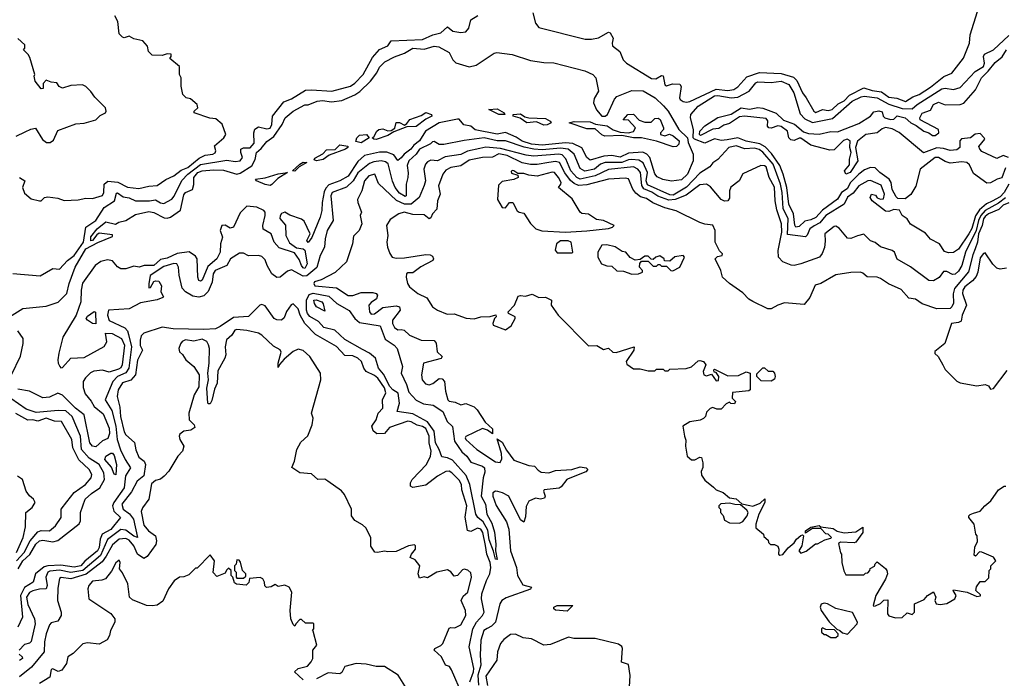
# Model space of a CAD drawing. Extents: x 2386423 to 2568864, y 578392 to 761999.
# Tile 312 of 454: x 2489046 to 2494981, y 675996 to 679966. Entities that reach past the tile are written whole.
import ezdxf

# ---------------------------------------------------------------- set-up
doc = ezdxf.new("R2010")
doc.units = 0

msp = doc.modelspace()

# ---------------------------------------------------------------- linework, layer by layer
at = {"layer": '0CON05XD'}
for points in [[(2492138.5, 680008.5), (2492155.8, 679945.8), (2492175, 679920), (2492455, 679848.8), (2492491.7, 679848.3), (2492535, 679857.5), (2492595, 679891.2), (2492605, 679886.7), (2492623.8, 679855), (2492616.7, 679825), (2492619.3, 679809.3), (2492662.5, 679775), (2492683.3, 679725), (2492703.3, 679705), (2492855, 679612.5), (2492880.5, 679609.5), (2492915, 679630), (2492925, 679627.5), (2492934.2, 679574.2), (2492945, 679567.5), (2492980.5, 679579.5), (2493025, 679577.5), (2493032.5, 679562.5), (2493023.3, 679495), (2493027.5, 679485), (2493045, 679473.8), (2493065, 679468.8), (2493085, 679472.9), (2493243.1, 679546.9), (2493315, 679539.1), (2493350.8, 679545), (2493375, 679561.5), (2493428.7, 679621.3), (2493505, 679647.2), (2493635, 679642.8), (2493709.3, 679619.3), (2493729.5, 679599.5), (2493765, 679524.3), (2493786.1, 679496.1), (2493832.5, 679415), (2493845, 679405.8), (2493885, 679425.8), (2493919.1, 679419.1), (2493944.2, 679425), (2493980.4, 679459.6), (2494015, 679476.2), (2494048.5, 679511.5), (2494135, 679555.4), (2494185, 679539.6), (2494241.5, 679531.5), (2494285, 679498.8), (2494333.3, 679493.3), (2494385, 679473.3), (2494429.1, 679500.9), (2494468.1, 679515), (2494535, 679558.8), (2494616, 679624), (2494665.5, 679644.5), (2494735.6, 679735), (2494770.6, 679825), (2494775.8, 679875), (2494820, 680015)], [(2489005, 678436.2), (2489168.6, 678421.4), (2489245, 678466.2), (2489285, 678463.3), (2489334.8, 678515.2), (2489375, 678544.5), (2489430, 678625), (2489444, 678716), (2489505.3, 678755), (2489555, 678834.7), (2489616.7, 678873.3), (2489628.8, 678921.2), (2489635, 678922.9), (2489669, 678899), (2489705, 678891.6), (2489744.3, 678874.3), (2489827.5, 678875), (2489865, 678881.2), (2489895, 678861.5), (2489915, 678858.8), (2489963.1, 678885), (2489977.9, 678902.1), (2490023.6, 678996.4), (2490060, 679035), (2490135, 679093), (2490295, 679119.1), (2490345, 679111.8), (2490375, 679115.8), (2490390, 679135), (2490378.1, 679165), (2490378.6, 679185), (2490395, 679194.4), (2490435, 679193.8), (2490458.5, 679221.5), (2490458.1, 679285), (2490463.5, 679306.5), (2490485, 679320.9), (2490535, 679308.6), (2490555, 679313.1), (2490565.5, 679335), (2490570.6, 679385), (2490638.3, 679471.7), (2490685, 679488.5), (2490768.4, 679541.6), (2490805, 679544.1), (2490927.5, 679535), (2491040, 679565), (2491066.5, 679583.5), (2491115.5, 679635), (2491172.5, 679737.5), (2491215, 679785.6), (2491265, 679809.5), (2491285, 679838.6), (2491475, 679847.1), (2491536.1, 679873.9), (2491585, 679886.9), (2491625, 679923.3), (2491657.6, 679897.6), (2491705, 679888.9), (2491735, 679893.3), (2491752.9, 679915), (2491764.6, 679965.4), (2491808.4, 679991.6)], [(2489045, 679014), (2489077.5, 678995), (2489063.3, 678955), (2489075, 678921.2), (2489115, 678886.7), (2489165, 678873.3), (2489175, 678873.3), (2489196, 678894), (2489215, 678898), (2489275, 678890), (2489315, 678876.7), (2489399.5, 678880.5), (2489445, 678890), (2489485, 678887.5), (2489545, 678906.7), (2489552.5, 678925), (2489554.5, 678975.5), (2489577.8, 678992.2), (2489637.3, 678987.3), (2489695, 678957.1), (2489765, 678948), (2489825, 678962.5), (2489875, 678965.8), (2489927.7, 679002.3), (2489975, 679024.4), (2490020.1, 679059.9), (2490060, 679075), (2490128, 679132), (2490165, 679148.9), (2490211.2, 679155), (2490225, 679164.4), (2490228.5, 679175), (2490220.8, 679205), (2490276, 679255), (2490288.8, 679275), (2490267.3, 679337.3), (2490227.7, 679367.7), (2490193, 679373), (2490097.5, 679405), (2490097.5, 679415), (2490120, 679435), (2490116.7, 679455), (2490075, 679490), (2490050, 679495), (2490030, 679515), (2490020, 679565), (2490020, 679615), (2490010, 679635), (2490010, 679685), (2489951.7, 679731.7), (2489960, 679745), (2489958.3, 679758.3), (2489935, 679760), (2489905, 679750), (2489845, 679752.5), (2489822.5, 679775), (2489817, 679807), (2489788.3, 679838.3), (2489735, 679850), (2489705, 679867.5), (2489675, 679857.5), (2489665, 679860), (2489645, 679880), (2489638, 679955), (2489619.5, 679989.5)], [(2489025, 679263.8), (2489079.3, 679290.7), (2489113, 679307), (2489141.7, 679311.7), (2489183.6, 679243.6), (2489206.7, 679226.7), (2489230, 679225), (2489249.7, 679240.3), (2489275, 679297.5), (2489385, 679337.5), (2489435, 679342.5), (2489505, 679362.5), (2489531.7, 679388.3), (2489562.5, 679405), (2489567.5, 679415), (2489562.5, 679435), (2489498.3, 679498.3), (2489475, 679532.5), (2489445, 679562.5), (2489425, 679572.5), (2489355, 679570), (2489305, 679553.3), (2489283.6, 679563.6), (2489270, 679585), (2489235, 679590), (2489205, 679602.5), (2489188.3, 679581.7), (2489188.3, 679551.7), (2489175, 679550), (2489140, 679595), (2489133.3, 679625), (2489136.4, 679636.4), (2489107.3, 679737.3), (2489097.3, 679757.3), (2489070, 679785), (2489077.5, 679795), (2489076.7, 679815), (2489035, 679853.3)], [(2494987.5, 679072.5), (2494965, 679012.9), (2494937.5, 679005), (2494897.3, 678982.7), (2494875, 678980), (2494795, 679038.8), (2494770.9, 679090.9), (2494755.5, 679105.5), (2494725, 679110), (2494655, 679101.5), (2494625, 679111.5), (2494585, 679135.3), (2494565, 679134.7), (2494473.5, 679065), (2494446.7, 678963.3), (2494416.6, 678913.4), (2494383.8, 678886.2), (2494339.2, 678889.2), (2494328.3, 678898.3), (2494305, 678942.9), (2494298.3, 678985), (2494286.2, 679005), (2494230, 679045), (2494202.6, 679072.6), (2494175, 679075.9), (2494138.8, 679061.2), (2494105, 679035.3), (2494053.1, 678985), (2494032.9, 678947.1), (2493999, 678925), (2493975.5, 678884.5), (2493885, 678817.6), (2493845, 678774.7), (2493815, 678759.7), (2493778.8, 678751.2), (2493745, 678720.5), (2493725, 678715.6), (2493717.9, 678727.9), (2493709.7, 678795), (2493681.4, 678855), (2493670.2, 678955), (2493647.6, 679035), (2493626.9, 679086.9), (2493578.6, 679158.6), (2493540.4, 679200.4), (2493507.4, 679217.4), (2493425, 679234.3), (2493375, 679253.5), (2493311.3, 679241.3), (2493275, 679238.3), (2493235, 679247.1), (2493175, 679222.4), (2493113.9, 679245), (2493106.1, 679255), (2493107, 679305), (2493088.9, 679375), (2493092.1, 679395), (2493134.7, 679445), (2493235, 679506.9), (2493255, 679509.3), (2493335, 679494.8), (2493375, 679499.2), (2493443.3, 679535), (2493482.9, 679585), (2493495, 679591.9), (2493575, 679588.1), (2493635, 679595.9), (2493683.1, 679575), (2493712.9, 679525), (2493749.5, 679399.5), (2493778.6, 679368.6), (2493825, 679346.3), (2493945, 679369.7), (2494064.6, 679475.4), (2494118.6, 679501.4), (2494135.7, 679504.3), (2494215.1, 679495.1), (2494285, 679457.7), (2494365, 679430.8), (2494425, 679428.8), (2494455, 679454.1), (2494605, 679549.1), (2494625, 679553.1), (2494675.5, 679545.5), (2494715, 679557.5), (2494805.9, 679654.1), (2494855.1, 679684.9), (2494861.6, 679705), (2494855.5, 679745), (2494860.7, 679759.3), (2494915, 679783.5), (2495009.1, 679870.9)], [(2488953.3, 678155), (2489065, 678226.2), (2489205, 678239.1), (2489277, 678263), (2489331, 678315), (2489344.3, 678375), (2489380, 678475), (2489445, 678585.8), (2489516.2, 678623.8), (2489605, 678660), (2489605, 678670), (2489525, 678680), (2489510.5, 678669.5), (2489485.7, 678634.3), (2489475, 678633.8), (2489475, 678657.1), (2489513.5, 678705), (2489565, 678746.7), (2489623, 678733), (2489644.4, 678745.6), (2489685, 678755.8), (2489745, 678791.2), (2489825, 678810.5), (2489855, 678804.4), (2489917.3, 678772.7), (2489935, 678770), (2489954.4, 678775.6), (2490015, 678818), (2490035, 678910.8), (2490045.4, 678924.6), (2490087.9, 678942.1), (2490096.6, 678973.4), (2490095.4, 679015), (2490120, 679045), (2490145, 679054.6), (2490215, 679061.8), (2490275, 679058.4), (2490355, 679035.3), (2490375, 679040.7), (2490444.7, 679085.3), (2490466.2, 679123.8), (2490472.6, 679165), (2490500.8, 679189.2), (2490535, 679232.9), (2490578, 679262), (2490628.2, 679335), (2490646.7, 679375), (2490693.8, 679415), (2490765, 679453.3), (2490785, 679453.3), (2490840, 679475), (2490871.7, 679478.3), (2490925, 679471.1), (2490988.5, 679478.5), (2491067.1, 679512.9), (2491096.8, 679533.2), (2491161.5, 679595), (2491199.5, 679645), (2491215, 679679.2), (2491247.4, 679712.6), (2491305, 679742.7), (2491365.5, 679764.5), (2491415.3, 679795.3), (2491485, 679788.3), (2491545, 679807.1), (2491572.9, 679802.9), (2491635, 679767.5), (2491657.1, 679725), (2491675, 679707.1), (2491755, 679681.8), (2491798.2, 679691.8), (2491905, 679763.5), (2491921.9, 679768.1), (2492015, 679756.6), (2492125, 679720), (2492205, 679707.5), (2492265, 679706.7), (2492451.7, 679658.3), (2492501.2, 679635), (2492518.8, 679615), (2492534, 679535), (2492509.1, 679490.9), (2492505.6, 679465), (2492522.7, 679422.7), (2492554.2, 679384.2), (2492575, 679383.8), (2492588.9, 679395), (2492632, 679488), (2492646.3, 679503.7), (2492735, 679539.5), (2492805, 679537.7), (2492876.5, 679495), (2492927.3, 679447.3), (2492955.3, 679415), (2493019.5, 679305), (2493070.6, 679255), (2493075.2, 679225), (2493105.3, 679155), (2493106.2, 679115), (2493071.9, 679035), (2493035, 679001.1), (2492975, 678992.5), (2492922.2, 679002.2), (2492888.3, 679018.3), (2492875, 679036.7), (2492843.4, 679135), (2492825.9, 679155.9), (2492802.7, 679167.3), (2492715, 679160.7), (2492665, 679137.2), (2492615, 679147.7), (2492566.1, 679143.9), (2492485, 679119.1), (2492465, 679135.6), (2492435, 679193.6), (2492379.2, 679219.2), (2492335, 679224.2), (2492195, 679209.4), (2492130, 679215), (2492075, 679234.8), (2492039, 679259), (2491975, 679286.2), (2491925, 679275.6), (2491792, 679302), (2491765, 679324.3), (2491722.6, 679332.6), (2491695, 679367.5), (2491685, 679367.5), (2491575, 679344.3), (2491491.9, 679295), (2491455, 679236.4), (2491421.1, 679208.9), (2491403.1, 679185), (2491363.5, 679156.5), (2491345, 679133.8), (2491325, 679117.1), (2491301.8, 679151.8), (2491258.1, 679168.1), (2491215, 679167.9), (2491125, 679148.4), (2491085, 679111.8), (2491025, 679023.5), (2490976.5, 678995), (2490909.5, 678970.5), (2490890.4, 678949.6), (2490881.2, 678928.8), (2490868.5, 678865), (2490868.2, 678815), (2490857.9, 678775), (2490807.7, 678652.3), (2490785, 678622.5), (2490777.5, 678635), (2490796.7, 678675), (2490761.7, 678751.7), (2490743.9, 678763.9), (2490675, 678788), (2490645, 678806.7), (2490625, 678798.8), (2490615.6, 678784.4), (2490615, 678767.5), (2490647.6, 678727.6), (2490650.6, 678665), (2490671.7, 678621.7), (2490715, 678590), (2490755, 678584.2), (2490765, 678577.5), (2490779.3, 678495), (2490765, 678466.9), (2490755, 678469.5), (2490744.6, 678485.4), (2490730.1, 678520.1), (2490701.8, 678561.8), (2490610.3, 678590.3), (2490580, 678625), (2490562.5, 678675), (2490514.4, 678704.4), (2490512.5, 678725), (2490526.1, 678785), (2490525.3, 678805.3), (2490518, 678815), (2490475, 678835.8), (2490415, 678842.5), (2490375, 678802.5), (2490334, 678715), (2490315, 678710), (2490285, 678727.1), (2490264.2, 678725), (2490254.4, 678695), (2490268.6, 678655), (2490255.6, 678615), (2490255.4, 678565), (2490234.5, 678525), (2490181, 678479), (2490145, 678396.7), (2490135, 678390), (2490125, 678393.3), (2490120, 678415), (2490115.3, 678525.3), (2490105, 678541.5), (2490066.9, 678566.9), (2489995, 678556.1), (2489935, 678528.2), (2489895, 678519.8), (2489854.8, 678485.2), (2489795.9, 678484.1), (2489766.1, 678473.9), (2489735, 678480), (2489685, 678464.2), (2489655, 678464.2), (2489635, 678476.9), (2489605, 678513.1), (2489575, 678518.8), (2489535, 678508.9), (2489500, 678485), (2489425, 678377.1), (2489417.1, 678335), (2489415.5, 678264.5), (2489385.7, 678184.3), (2489306.9, 678053.1), (2489282.4, 677955), (2489275.4, 677915), (2489278.8, 677895), (2489288, 677875), (2489295, 677868), (2489305, 677868.8), (2489355, 677926.2), (2489435, 677930), (2489554.4, 677995.6), (2489570.6, 678025), (2489562.5, 678077.5), (2489603.3, 678075), (2489659.4, 678045), (2489677.7, 678005), (2489663.5, 677885), (2489655, 677868.1), (2489640.9, 677859.1), (2489585, 677842.2), (2489544.5, 677854.5), (2489492.8, 677847.2), (2489472.9, 677837.1), (2489441.8, 677808.2), (2489429.4, 677785), (2489429.3, 677749.3), (2489440, 677710), (2489477.3, 677667.3), (2489495, 677634.3), (2489549.7, 677589.7), (2489585, 677503.8), (2489587.3, 677472.7), (2489577.5, 677442.5), (2489545, 677427.5), (2489505, 677392)], [(2495006.4, 679136.4), (2494975, 679147.5), (2494935, 679130), (2494845, 679172), (2494832.5, 679185), (2494828.3, 679201.7), (2494862.5, 679245), (2494860, 679255), (2494835, 679280), (2494805, 679276.7), (2494776.4, 679253.6), (2494722.4, 679247.6), (2494713.1, 679235), (2494713.8, 679196.2), (2494695, 679182.1), (2494655, 679176.9), (2494615, 679189.4), (2494575, 679193.1), (2494493.2, 679163.2), (2494346.3, 679286.3), (2494305, 679307.3), (2494265, 679315.4), (2494245, 679308.2), (2494215, 679284.1), (2494146.4, 679273.6), (2494095, 679234), (2494083.5, 679195), (2494097.1, 679115), (2494051.1, 679045), (2494025, 679034), (2494018, 679055), (2494047.8, 679092.2), (2494047.5, 679125), (2494057.1, 679165), (2494048.9, 679195), (2494051.1, 679235), (2494033.7, 679246.3), (2494011.5, 679238.5), (2493955, 679182), (2493929.7, 679179.7), (2493815, 679210.8), (2493755, 679251.4), (2493745, 679252.5), (2493715, 679238), (2493695, 679241.2), (2493681.2, 679255), (2493674.2, 679295), (2493635, 679322.9), (2493615, 679325.7), (2493575, 679311.4), (2493561.2, 679315), (2493554.4, 679325), (2493556.4, 679356.4), (2493545, 679370.6), (2493414.7, 679384.7), (2493385, 679381.3), (2493325, 679340.8), (2493289.9, 679330.1), (2493259.6, 679310.4), (2493224, 679306), (2493148.9, 679268.9), (2493143.6, 679275), (2493146.2, 679295), (2493175, 679326), (2493253.2, 679376.8), (2493335, 679397.1), (2493395, 679435.6), (2493445, 679427.8), (2493495, 679437.3), (2493525, 679433.8), (2493605, 679402.5), (2493650.3, 679360.3), (2493716.1, 679336.1), (2493770.8, 679290.8), (2493800.9, 679280.9), (2493865, 679276.2), (2493935, 679292.2), (2493975, 679291.1), (2494105, 679341.4), (2494175, 679384.2), (2494195, 679411.2), (2494225, 679416.2), (2494245, 679410), (2494250, 679385), (2494260, 679375), (2494295, 679364.3), (2494315, 679366.7), (2494334.1, 679385.9), (2494383.8, 679373.8), (2494416.7, 679345), (2494448.9, 679328.9), (2494495, 679294.2), (2494525, 679284), (2494547.7, 679267.7), (2494565, 679268), (2494586.2, 679285), (2494583.6, 679303.6), (2494473.1, 679363.1), (2494470.8, 679375), (2494485, 679402), (2494535, 679420), (2494554, 679455), (2494585, 679470), (2494625, 679453.8), (2494714.4, 679455.6), (2494736.9, 679463.1), (2494807.3, 679542.7), (2494842.9, 679615), (2494883.3, 679655), (2494925, 679708), (2494968.5, 679741.5), (2494995, 679783.8)], [(2491965, 679394.5), (2491933.3, 679395), (2491873.3, 679425), (2491925, 679427.9), (2491966.7, 679405), (2491970, 679395), (2491965, 679394.5)], [(2491195, 679244.4), (2491180, 679245), (2491170, 679255), (2491180.5, 679259.5), (2491198.1, 679295), (2491210, 679305), (2491235, 679309.2), (2491265, 679296.9), (2491285, 679297.5), (2491306.9, 679313.1), (2491315, 679345.5), (2491335, 679346.9), (2491365, 679331.2), (2491380.3, 679339.7), (2491398, 679365), (2491465, 679387.7), (2491495, 679406.4), (2491528, 679395), (2491530.8, 679385), (2491493.8, 679366.2), (2491435, 679322.5), (2491379.5, 679320.5), (2491300.3, 679289.7), (2491265, 679268), (2491195, 679244.4)], [(2492205, 679330.9), (2492161.1, 679351.1), (2492103.8, 679343.8), (2492061.9, 679371.9), (2492020, 679385), (2492020, 679395), (2492065, 679398.2), (2492091.5, 679381.5), (2492115, 679375.4), (2492215, 679371.2), (2492244.2, 679355), (2492248.8, 679345), (2492225, 679331.8), (2492205, 679330.9)], [(2492985, 679199.1), (2492885, 679234.1), (2492793.1, 679253.1), (2492745.3, 679254.7), (2492675, 679267.5), (2492574, 679264), (2492555, 679272.9), (2492515, 679307.5), (2492465, 679307.5), (2492357.5, 679345), (2492387.8, 679352.2), (2492485, 679351.2), (2492516.9, 679336.9), (2492587.1, 679327.1), (2492623.1, 679303.1), (2492665, 679288.5), (2492715, 679283.3), (2492745, 679291.9), (2492758, 679315), (2492715, 679360), (2492683.3, 679363.3), (2492712.5, 679395), (2492745, 679396.2), (2492780.6, 679360.6), (2492815, 679349.2), (2492851.7, 679348.3), (2492875, 679370), (2492895, 679372), (2492905.7, 679365), (2492926.2, 679313.8), (2492926.2, 679303.8), (2492908.8, 679285), (2492908.8, 679275), (2492933.9, 679266.1), (2492963.6, 679276.4), (2492985, 679266.7), (2493020.4, 679235), (2493018.2, 679215), (2493005, 679200.8), (2492985, 679199.1)], [(2492803.5, 679103.5), (2492778.4, 679118.4), (2492735, 679122.7), (2492715, 679121.2), (2492674.9, 679105.1), (2492575, 679105.6), (2492546.2, 679095), (2492510.6, 679065), (2492452.8, 679052.8), (2492425, 679070), (2492387.7, 679155), (2492351.4, 679185), (2492305, 679191.9), (2492195, 679182.2), (2492145, 679185.4), (2492087.7, 679197.7), (2491975, 679236.6), (2491925, 679236.4), (2491845, 679253.4), (2491725, 679238.2), (2491603.5, 679213.5), (2491574.3, 679214.3), (2491545, 679232.5), (2491535, 679230), (2491522.5, 679217.5), (2491455.6, 679185), (2491435.9, 679155), (2491392, 679115), (2491381.9, 679088.1), (2491386.6, 679043.4), (2491386.1, 679015), (2491375.5, 678975), (2491375.5, 678905), (2491369.1, 678900.9), (2491335, 678919.6), (2491308.9, 678955), (2491293.2, 678993.2), (2491266.9, 679096.9), (2491250.2, 679110.2), (2491225, 679116.3), (2491180.1, 679109.9), (2491155, 679099.6), (2491085, 679042.4), (2491055.8, 678994.2), (2491015, 678957.5), (2490930, 678925), (2490921.7, 678905), (2490934.6, 678755), (2490900, 678695), (2490886.5, 678645), (2490882.4, 678595), (2490858, 678545), (2490836.7, 678473.3), (2490777.6, 678422.4), (2490755, 678419.5), (2490685, 678458.1), (2490660.5, 678449.5), (2490615.8, 678415), (2490595, 678411.8), (2490565, 678433.3), (2490537.8, 678485), (2490525, 678518.8), (2490505, 678539.3), (2490485, 678544.7), (2490425, 678543.1), (2490395, 678559.2), (2490371.1, 678558.9), (2490315.8, 678524.2), (2490294.2, 678485), (2490224.4, 678455), (2490212.7, 678435), (2490206.7, 678383.3), (2490182.8, 678327.2), (2490155, 678301.5), (2490125, 678293.1), (2490090.3, 678300.3), (2490045.7, 678325.7), (2490025, 678347.5), (2490006.4, 678426.4), (2490003.8, 678475), (2489993.9, 678493.9), (2489975, 678496.7), (2489915, 678477.5), (2489832.5, 678425), (2489823.9, 678373.9), (2489825, 678350), (2489835, 678352.5), (2489855, 678387.5), (2489865, 678392.5), (2489885, 678390), (2489901.7, 678361.7), (2489897.5, 678325), (2489912.5, 678295), (2489909.3, 678290.7), (2489875, 678276.7), (2489775, 678258.8), (2489705, 678223.8), (2489581.2, 678215), (2489576, 678185), (2489585, 678153.8), (2489679.5, 678109.5), (2489695, 678090.6), (2489702.2, 678067.8), (2489720.5, 677995), (2489704.5, 677865.5), (2489685, 677837.2), (2489636.4, 677815), (2489607.2, 677785), (2489560.7, 677675), (2489601, 677611), (2489625.6, 677515), (2489634.3, 677435), (2489654.1, 677374.1), (2489682.1, 677315), (2489714.4, 677265), (2489684.3, 677215.7), (2489676.4, 677145), (2489613.1, 677055), (2489605.3, 677035), (2489613.3, 677003.3), (2489654.4, 676965), (2489595, 676893.2), (2489542.5, 676865), (2489530.2, 676835), (2489525.5, 676785), (2489515.2, 676765), (2489438.4, 676701.6), (2489413.6, 676673.6), (2489375, 676666.5), (2489295, 676677.1), (2489215, 676674.8), (2489192.8, 676667.2), (2489140.5, 676625), (2489127.1, 676575), (2489075.8, 676544.2), (2489050.6, 676495), (2489062.9, 676365), (2489035.4, 676304.6)], [(2491105, 679224.2), (2491072.3, 679232.3), (2491078.6, 679255), (2491095, 679269.2), (2491136.7, 679275), (2491152.5, 679255), (2491105, 679224.2)], [(2491818.9, 679188.9), (2491745, 679173.2), (2491705, 679153.3), (2491611.1, 679138.9), (2491565, 679115.5), (2491525, 679118.5), (2491505, 679110), (2491492.9, 679095), (2491482.7, 679065), (2491492.9, 678995), (2491485, 678966), (2491454, 678895), (2491405, 678853.4), (2491364.8, 678854.8), (2491316.9, 678876.9), (2491209.2, 678979.2), (2491187.5, 679035), (2491150.8, 679025), (2491124.4, 678995), (2491108.8, 678935), (2491083, 678883), (2491083.3, 678865), (2491105.9, 678805.9), (2491098.8, 678785), (2491109.2, 678735), (2491092, 678695), (2491058.3, 678661.7), (2491051.4, 678615), (2491015, 678507.5), (2490947.8, 678442.2), (2490862.6, 678397.4), (2490823.3, 678385), (2490818.8, 678375), (2490825, 678362.5), (2490955, 678350.6), (2491025, 678303.2), (2491055, 678303.3), (2491105, 678321.1), (2491175, 678321.1), (2491195.5, 678315.5), (2491202, 678305), (2491196.9, 678283.1), (2491165, 678261.9), (2491151.1, 678245), (2491154.4, 678205), (2491165, 678191.9), (2491185, 678192.5), (2491235, 678231.4), (2491315, 678241.4), (2491336.2, 678235), (2491340, 678215), (2491293.9, 678155), (2491293.9, 678135), (2491305, 678110), (2491325, 678096), (2491345, 678099.2), (2491364.2, 678094.2), (2491396.2, 678065), (2491465, 678034.4), (2491545, 678032.5), (2491555.6, 678015.6), (2491562.5, 677965), (2491592.5, 677935), (2491586.4, 677923.6), (2491480, 677895), (2491468.6, 677825), (2491472.9, 677795), (2491491.5, 677771.5), (2491515, 677765.5), (2491537.2, 677772.8), (2491575, 677804.2), (2491591.7, 677801.7), (2491605.8, 677785), (2491612.3, 677727.7), (2491625.7, 677675.7), (2491635, 677666), (2491670.5, 677660.5), (2491705, 677644.5), (2491735, 677653.3), (2491785, 677633.3), (2491803.3, 677615), (2491850.8, 677540.8), (2491895, 677500), (2491895, 677470), (2491865, 677492.5), (2491835, 677502.5), (2491735, 677453.3), (2491730.8, 677445), (2491735.7, 677435), (2491802.2, 677375), (2491915, 677301.5), (2491942.9, 677297.1), (2491951.3, 677318.7), (2491951.1, 677351.1), (2491925, 677440), (2491955, 677420), (2491981.3, 677371.3), (2492025, 677311.2), (2492115, 677278.8), (2492150, 677275), (2492170.7, 677250.7), (2492189.5, 677239.5), (2492235, 677234.4), (2492275, 677249.4), (2492375, 677255.6), (2492425, 677270), (2492460, 677265), (2492470, 677255), (2492458.8, 677241.2), (2492352.3, 677197.7), (2492343.3, 677195), (2492309.3, 677150.7), (2492297, 677143), (2492207, 677133), (2492202.5, 677125), (2492212.5, 677095), (2492208.8, 677081.2), (2492185, 677076.2), (2492155, 677081.2), (2492115, 677063.3), (2492098.3, 677031.7), (2492095, 676970), (2492085, 676937.5), (2492065, 676951.2), (2491995, 677094.2), (2491956.2, 677115), (2491927.6, 677122.4), (2491915, 677124.4), (2491898.6, 677115), (2491897.3, 677095), (2491918.3, 677038.3), (2491979.7, 676939.7), (2491994.5, 676895), (2492003.5, 676765), (2492041.5, 676665), (2492045.8, 676615), (2492079.7, 676559.7), (2492130, 676545), (2492125, 676533.3), (2491978.5, 676481.5), (2491952.5, 676465), (2491939.4, 676445), (2491914.3, 676335), (2491889.8, 676310.2), (2491863.5, 676296.5), (2491844.2, 676285), (2491826.2, 676225), (2491820.8, 676135), (2491825.2, 676075.2), (2491808.1, 676015), (2491812.2, 675955)], [(2490835, 679114.5), (2490821.2, 679121.2), (2490825, 679131.2), (2490872.6, 679157.4), (2490895, 679182), (2490947.3, 679182.7), (2490975, 679212.5), (2491023, 679203), (2491023.8, 679195), (2491010, 679185), (2490910.5, 679149.5), (2490875, 679124.4), (2490835, 679114.5)], [(2494988.5, 678891.5), (2494945, 678859.7), (2494865, 678815.2), (2494838.7, 678785), (2494825.1, 678755), (2494810.6, 678695), (2494747.9, 678565), (2494724.6, 678485), (2494705, 678449.4), (2494685, 678432.2), (2494669.2, 678429.2), (2494635, 678449.2), (2494615, 678449.2), (2494588.6, 678411.4), (2494555, 678392.5), (2494525, 678394), (2494416.1, 678476.1), (2494335, 678522.5), (2494318.8, 678565), (2494305, 678575.8), (2494235, 678596.2), (2494202.3, 678622.3), (2494175, 678634), (2494135, 678673.3), (2494095, 678664), (2494055, 678646.2), (2494035, 678648.8), (2493985, 678710), (2493965, 678722.5), (2493955, 678720), (2493899.4, 678675), (2493901.7, 678631.7), (2493896.1, 678593.9), (2493882.4, 678557.6), (2493866.2, 678535), (2493755, 678494.2), (2493715, 678484.2), (2493695.9, 678485.9), (2493645, 678506.2), (2493620.8, 678535), (2493617.3, 678575), (2493640, 678685), (2493638.4, 678735), (2493609.2, 678819.2), (2493599.1, 678875), (2493595, 678956.7), (2493564.3, 679014.3), (2493545, 679078.5), (2493535, 679086.2), (2493512.5, 679087.5), (2493405, 679036.7), (2493382.5, 678995), (2493333, 678957), (2493324.4, 678935), (2493325, 678890), (2493315, 678873.8), (2493295, 678872.9), (2493275, 678881.9), (2493209.6, 678959.6), (2493185, 678975.3), (2493145, 678971.1), (2493062.5, 678907.5), (2492997.2, 678882.8), (2492959, 678879), (2492892.9, 678902.9), (2492856.4, 678926.4), (2492807.1, 678947.1), (2492796.5, 678966.5), (2492787.2, 679045), (2492771.8, 679065), (2492745, 679079.1), (2492595, 679062.8), (2492515, 679025.6), (2492425, 679004.8), (2492404.1, 679015), (2492368.3, 679055), (2492338, 679128), (2492315, 679151.2), (2492294.8, 679154.8), (2492143.4, 679143.4), (2492099.5, 679149.5), (2491945, 679189.8), (2491855, 679197.8), (2491818.9, 679188.9)], [(2495007.4, 678975), (2494980.5, 678925), (2494955, 678898.1), (2494906.9, 678873.1), (2494872.9, 678857.1), (2494830.7, 678819.3), (2494806.6, 678783.4), (2494785, 678708.1), (2494767.6, 678675), (2494705, 678582.9), (2494675, 678561.9), (2494645, 678560), (2494619.7, 678569.7), (2494590, 678615), (2494535, 678643.3), (2494505, 678680), (2494415, 678733.3), (2494395.9, 678765.9), (2494366.2, 678786.2), (2494348.3, 678818.3), (2494315, 678821.2), (2494285, 678810), (2494265, 678812.5), (2494185, 678873.3), (2494173.3, 678895), (2494180, 678915), (2494205, 678907.5), (2494215, 678892.5), (2494235, 678883.3), (2494253, 678887), (2494259.2, 678915), (2494237.7, 678967.7), (2494175, 678997.5), (2494157.5, 678995), (2494105, 678964.2), (2494069.8, 678920.2), (2494035, 678896.5), (2494015.6, 678854.4), (2493905.4, 678785), (2493868.5, 678741.5), (2493835, 678723.4), (2493809.2, 678705), (2493792.9, 678667.1), (2493782.1, 678657.9), (2493675, 678671.1), (2493677.4, 678765), (2493648.6, 678828.6), (2493642.3, 678925), (2493631.3, 678975), (2493587.3, 679095), (2493525, 679168.4), (2493504.2, 679184.2), (2493475, 679191), (2493417.1, 679187.1), (2493365, 679205.9), (2493321.2, 679195), (2493255, 679123.8), (2493225, 679103.3), (2493205, 679080), (2493145, 679040.6), (2493065, 678956.2), (2492985, 678908.9), (2492965, 678910.7), (2492830.1, 678970.1), (2492821.7, 678995), (2492829.5, 679045), (2492803.5, 679103.5)], [(2495007.5, 678862.5), (2494975, 678847.9), (2494947.4, 678822.6), (2494885, 678795.2), (2494865, 678779.6), (2494854.9, 678765), (2494846.5, 678725), (2494825.5, 678675.5), (2494818.7, 678625), (2494805.4, 678585.4), (2494790.6, 678549.4), (2494764.4, 678445.6), (2494680.5, 678345), (2494672.9, 678312.9), (2494675, 678257.5), (2494665.4, 678234.6), (2494654.3, 678225.7), (2494575, 678223.6), (2494485, 678252.5), (2494445, 678280.7), (2494405, 678287.5), (2494359.9, 678339.9), (2494283.6, 678373.6), (2494235, 678405.6), (2494215, 678414.2), (2494155, 678416), (2494129.1, 678439.1), (2494115, 678444.2), (2494055, 678442), (2493965, 678428.1), (2493875, 678376.7), (2493840, 678365), (2493808.3, 678291.7), (2493775, 678250), (2493655, 678258.6), (2493615, 678245.7), (2493575.8, 678224.2), (2493555, 678223.8), (2493465, 678266.7), (2493440.7, 678280.7), (2493405, 678320), (2493325, 678376.7), (2493282.5, 678415), (2493272.5, 678455), (2493237.5, 678525), (2493252.3, 678537.7), (2493280, 678545), (2493282.5, 678555), (2493263.4, 678573.4), (2493237.5, 678625), (2493238, 678695), (2493225, 678727.5), (2493175, 678733.3), (2493145, 678743.8), (2493003.6, 678813.6), (2492935, 678831.8), (2492862, 678862), (2492825, 678889.1), (2492787.8, 678897.8), (2492760.3, 678920.3), (2492741.9, 678945), (2492715, 679007.1), (2492695, 679011.1), (2492595, 679004.6), (2492465, 678969.8), (2492415, 678967.4), (2492388.6, 678978.6), (2492366.9, 678996.9), (2492332.6, 679042.6), (2492299.6, 679105), (2492275, 679112), (2492235.3, 679105.3), (2492165, 679092.5), (2492125, 679092.5), (2492074, 679104), (2491985, 679147.8), (2491935, 679157.5), (2491895, 679138.2), (2491834.7, 679134.7), (2491755, 679120), (2491705, 679086.1), (2491645, 679075.4), (2491615, 679058.9), (2491595.6, 679035), (2491571.1, 678965), (2491580, 678915), (2491564.1, 678874.1), (2491561.2, 678825), (2491533.3, 678795), (2491525, 678771.2), (2491515, 678766.2), (2491485, 678790.8), (2491415, 678791.1), (2491362.5, 678805), (2491331.2, 678795), (2491279.2, 678760.8), (2491257.5, 678725), (2491265.7, 678665), (2491259.5, 678625), (2491262.7, 678595), (2491276.1, 678556.1), (2491292, 678535), (2491315, 678529.2), (2491365, 678530.3), (2491495, 678550), (2491519.3, 678549.3), (2491535, 678540), (2491540, 678525), (2491536.1, 678513.9), (2491463.4, 678476.6), (2491415, 678440), (2491385, 678440), (2491377.5, 678435), (2491376.2, 678415), (2491384.4, 678375), (2491395.7, 678355), (2491445, 678315.7), (2491500.5, 678290.5), (2491534.5, 678234.5), (2491564.3, 678214.3), (2491621.7, 678191.7), (2491665, 678193.3), (2491736.4, 678166.4), (2491785, 678163.8), (2491825, 678175.8), (2491882, 678178), (2491917, 678187), (2491917.5, 678175), (2491907.5, 678165), (2491897.5, 678135), (2491900, 678125), (2491975, 678097.5), (2492008.8, 678121.2), (2492033.3, 678165), (2492032.5, 678175), (2491992.5, 678195), (2491990, 678205), (2492028.8, 678245), (2492050.8, 678299.2), (2492065, 678303.8), (2492095, 678300), (2492135, 678311.2), (2492175, 678292), (2492215, 678293.8), (2492252.5, 678275), (2492250, 678245), (2492292.5, 678185), (2492475, 678000), (2492525, 678002.5), (2492565, 677977.5), (2492595, 677986.7), (2492621.7, 677961.7), (2492640.7, 677959.3), (2492750, 677995), (2492747.5, 677975), (2492702.5, 677905), (2492705, 677890), (2492745, 677862.5), (2492785, 677862.5), (2492835, 677850), (2492875, 677850), (2492885, 677860), (2492925, 677860), (2492935, 677850), (2492955, 677850), (2492965, 677860), (2493063, 677863), (2493095, 677873.3), (2493135, 677910), (2493145, 677912.5), (2493167.5, 677905), (2493182.5, 677885), (2493166.7, 677845), (2493170, 677825), (2493185, 677820), (2493215, 677830), (2493245, 677790), (2493258.3, 677791.7), (2493260, 677815), (2493245, 677840), (2493231.7, 677841.7), (2493230, 677855), (2493235, 677860), (2493315, 677818.8), (2493379.3, 677820.7), (2493425, 677842.5), (2493450, 677835), (2493450, 677735), (2493441.7, 677728.3), (2493341.7, 677718.3), (2493340, 677685), (2493360, 677665), (2493355, 677650), (2493333, 677653), (2493325, 677660), (2493305, 677650), (2493275, 677617.5), (2493248.3, 677618.3), (2493225, 677627.5), (2493208.3, 677621.7), (2493185, 677600), (2493180, 677575), (2493167, 677563), (2493147, 677553), (2493085, 677542.5), (2493043.6, 677516.4), (2493052.5, 677455), (2493061.7, 677431.7), (2493060, 677395), (2493070, 677335), (2493096.4, 677313.6), (2493115, 677313.8), (2493145, 677330), (2493155, 677327.5), (2493163.8, 677295), (2493163, 677267), (2493153, 677243), (2493155, 677220), (2493175, 677190), (2493228.8, 677148.8), (2493245, 677131.2), (2493285.7, 677115.7), (2493323.9, 677083.9), (2493365, 677077.5), (2493398.3, 677048.3), (2493447, 677037), (2493466.1, 677033.9), (2493508.8, 677051.2), (2493538.3, 677078.3), (2493537.5, 677055), (2493501.2, 676985), (2493483.8, 676925), (2493483, 676903), (2493530, 676865), (2493531.7, 676851.7), (2493558.3, 676828.3), (2493560, 676815), (2493571.7, 676801.7), (2493595, 676802.5), (2493615, 676792.5), (2493622.5, 676775), (2493620, 676745), (2493628.3, 676738.3), (2493645, 676742.5), (2493678.3, 676781.7), (2493715, 676812.5), (2493727.5, 676835), (2493755, 676857.5), (2493765, 676860), (2493770, 676855), (2493760, 676795), (2493742.5, 676765), (2493755, 676750), (2493787, 676763), (2493843.3, 676806.7), (2493855, 676807.5), (2493898.3, 676831.7), (2493935, 676840), (2493940, 676845), (2493920, 676865), (2493905, 676867.5), (2493875, 676900), (2493825, 676900), (2493781.7, 676871.7), (2493782.5, 676885), (2493815, 676907.5), (2493865, 676917.5), (2493875, 676910), (2493949.3, 676899.3), (2493973.6, 676883.6), (2494015, 676873.3), (2494085, 676880), (2494127.5, 676907.5), (2494127.5, 676875), (2494085, 676817.5), (2494075, 676812.5), (2493993.3, 676816.7), (2493981.7, 676808.3), (2493993, 676753), (2494000, 676745), (2494002.5, 676695)], [(2490705, 679053.8), (2490690, 679055), (2490735, 679096.2), (2490755, 679108), (2490777.5, 679105), (2490731.2, 679078.8), (2490705, 679053.8)], [(2490555, 678967.5), (2490525, 678973.3), (2490473.3, 678995), (2490467.5, 679005), (2490525, 679012), (2490605, 679038), (2490660, 679045), (2490601.2, 679008.8), (2490565, 678972.5), (2490555, 678967.5)], [(2492335, 678686.2), (2492465, 678693.3), (2492595, 678706.7), (2492620, 678715), (2492630, 678725), (2492565, 678756), (2492522.7, 678762.7), (2492473.9, 678793.9), (2492435, 678798.8), (2492425, 678806), (2492376.2, 678886.2), (2492293.8, 678955), (2492308.8, 678975), (2492309.4, 678985), (2492294.4, 679015), (2492268.8, 679045), (2492255, 679047.8), (2492165, 679023.1), (2492115, 679028.6), (2492085, 679040), (2492048.3, 679038.3), (2492025, 679056), (2492013.6, 679056.4), (2492008.3, 679051.7), (2492010.7, 679040.7), (2492048.3, 679028.3), (2492050, 679015), (2492025, 679002.5), (2491955, 678991.2), (2491931.7, 678968.3), (2491927, 678883), (2491955, 678833.3), (2491975, 678832.5), (2491997.5, 678865), (2492017.5, 678865), (2492044.4, 678814.4), (2492055.9, 678805.9), (2492085, 678800), (2492125, 678736.7), (2492157.5, 678705), (2492194.1, 678694.1), (2492335, 678686.2)], [(2492375, 678560), (2492380, 678565), (2492370, 678625), (2492353, 678633), (2492305, 678633.3), (2492281.2, 678615), (2492274.1, 678575.9), (2492285, 678560), (2492375, 678560)], [(2492735, 678431.4), (2492775, 678433.8), (2492800, 678445), (2492800, 678455), (2492782.5, 678475), (2492783, 678497), (2492795, 678510), (2492835, 678510), (2492865, 678480), (2492885, 678480), (2492895, 678490), (2492905, 678490), (2492915, 678480), (2492945, 678480), (2492970, 678455), (2492983, 678453), (2493025, 678474.4), (2493053.8, 678535), (2493044.3, 678545.7), (2492995, 678536.7), (2492965, 678510), (2492931.7, 678511.7), (2492930, 678525), (2492905, 678542.5), (2492880, 678535), (2492865, 678520), (2492851.7, 678521.7), (2492835, 678540), (2492815, 678540), (2492785, 678520), (2492755, 678517.5), (2492725, 678532.5), (2492700, 678565), (2492678.3, 678568.3), (2492635, 678597.5), (2492585, 678610), (2492555, 678607.5), (2492530, 678565), (2492530, 678535), (2492552.5, 678495), (2492585, 678482), (2492615, 678480), (2492645, 678452.9), (2492685, 678450.6), (2492735, 678431.4)], [(2494995, 678467.5), (2494955, 678462.5), (2494935, 678467.5), (2494911.7, 678491.7), (2494865, 678560), (2494855, 678556.7), (2494835, 678530), (2494821.5, 678445), (2494811.7, 678418.3), (2494788.9, 678391.1), (2494743.8, 678355), (2494731.1, 678335), (2494729.6, 678315), (2494752.9, 678245), (2494726.7, 678185), (2494721.2, 678148.8), (2494705, 678140), (2494662.5, 678135), (2494622.5, 678015), (2494563, 677967), (2494563, 677953), (2494582.5, 677935), (2494610, 677885), (2494625, 677857.5), (2494695, 677787.5), (2494715, 677777.5), (2494815, 677760), (2494865, 677767.5), (2494885, 677760), (2494898.3, 677738.3)], [(2491925, 676712.5), (2491915, 676713.8), (2491902.5, 676762.5), (2491875, 676830), (2491868.5, 676888.5), (2491839.3, 676939.3), (2491807.7, 676965), (2491796.2, 676985), (2491758.4, 677165), (2491737.7, 677217.7), (2491655, 677311.8), (2491625, 677326), (2491590.3, 677330.3), (2491575.4, 677375), (2491551.4, 677415), (2491544.9, 677484.9), (2491505, 677542.5), (2491415, 677590.8), (2491321.2, 677605), (2491336.2, 677653.8), (2491328.1, 677715), (2491295, 677734.7), (2491277.7, 677755), (2491238.8, 677828.8), (2491208, 677865), (2491190.7, 677925), (2491155, 677956.4), (2491111.4, 677978.6), (2491005, 678039.2), (2490945, 678095.4), (2490879.8, 678109.8), (2490847.3, 678147.3), (2490795, 678176.3), (2490780.2, 678195), (2490775.6, 678215), (2490775.8, 678275), (2490790.6, 678309.4), (2490815, 678317.9), (2490909.9, 678299.9), (2490957.9, 678255), (2491032.9, 678212.9), (2491066.2, 678165), (2491095, 678140), (2491219.8, 678119.8), (2491249.9, 678039.9), (2491303.3, 678005), (2491320.4, 677985), (2491354.2, 677875), (2491345.3, 677835), (2491377.5, 677767.5), (2491391.8, 677721.8), (2491435, 677672.7), (2491479.8, 677649.8), (2491537.8, 677642.2), (2491595.6, 677605), (2491622.5, 677545), (2491655, 677513.8), (2491666.4, 677425), (2491710.3, 677360.3), (2491742, 677335), (2491765, 677298.8), (2491835, 677275.6), (2491847.1, 677265), (2491850.7, 677239.3), (2491840, 677205), (2491827.7, 677095), (2491853.4, 677045), (2491861.2, 676985), (2491892.2, 676932.2), (2491907, 676877), (2491916.5, 676805), (2491913.3, 676765), (2491925, 676712.5)], [(2491759.4, 675975), (2491782.2, 676035), (2491783.4, 676055), (2491754.7, 676185.3), (2491777.1, 676295), (2491800, 676335), (2491836.5, 676375), (2491844.7, 676395), (2491830.6, 676475), (2491832.5, 676505), (2491858.8, 676585), (2491880.8, 676625), (2491885.9, 676664.1), (2491882.4, 676695), (2491861.9, 676745), (2491854, 676796), (2491836.9, 676875), (2491825, 676894.5), (2491805, 676901.2), (2491765, 676881.4), (2491746.1, 676886.1), (2491731.7, 676968.3), (2491742.2, 677035), (2491711.7, 677131.7), (2491709.1, 677165), (2491695, 677190), (2491650, 677235), (2491635, 677244.4), (2491615, 677243.1), (2491564.2, 677215), (2491495, 677160.8), (2491415, 677146.7), (2491402.5, 677155), (2491402, 677175), (2491412.5, 677195), (2491497.3, 677285), (2491522.9, 677335), (2491526.5, 677365), (2491514.4, 677415), (2491514.8, 677455), (2491495, 677502.2), (2491475, 677514.7), (2491441.6, 677521.6), (2491405, 677541.5), (2491384.7, 677545.3), (2491275, 677508.6), (2491245, 677470.8), (2491198.8, 677468.8), (2491177.3, 677487.3), (2491169.2, 677515), (2491194.5, 677555), (2491206.1, 677593.9), (2491235.6, 677625), (2491232.5, 677675), (2491253.1, 677716.9), (2491245, 677746.2), (2491205.3, 677805), (2491185, 677821.8), (2491135.3, 677845.3), (2491120.5, 677865), (2491106.5, 677905), (2491084.4, 677925), (2491055, 677940.8), (2491005, 677942.2), (2490955.3, 677995.3), (2490828.1, 678068.1), (2490765.4, 678135.4), (2490737.3, 678185), (2490725, 678223.8), (2490695, 678253.3), (2490681.7, 678248.3), (2490655, 678206.7), (2490641.1, 678168.9), (2490625, 678154.3), (2490595, 678156.7), (2490580.8, 678165), (2490525, 678240.8), (2490505, 678248.9), (2490494, 678245), (2490425, 678176.7), (2490335, 678170), (2490255, 678116), (2490226.6, 678103.4), (2490155, 678098), (2489971.9, 678101.9), (2489905, 678112.5), (2489793.7, 678076.3), (2489779, 678061), (2489771.3, 678035), (2489772.6, 678002.6), (2489786.1, 677973.9), (2489755.5, 677914.5), (2489744.7, 677825), (2489716.3, 677793.7), (2489665, 677777.1), (2489640, 677735), (2489633.6, 677695), (2489650.4, 677630.4), (2489653.1, 677575), (2489675, 677481.2), (2489685, 677464), (2489737.3, 677417.3), (2489746.4, 677373.6), (2489765, 677330), (2489795.5, 677305.5), (2489804.6, 677284.6), (2489794, 677216), (2489754.2, 677185), (2489720, 677120), (2489660.9, 677045), (2489669.6, 677015), (2489708.1, 676988.1), (2489732, 676955), (2489756.2, 676845), (2489735, 676851.9), (2489685, 676889.4), (2489655, 676893.4), (2489575, 676833.5), (2489532.7, 676737.3), (2489426.3, 676645), (2489355, 676634.8), (2489285, 676648.9), (2489227.7, 676642.3), (2489215, 676635.3), (2489203.7, 676605), (2489211.2, 676555), (2489205.4, 676534.6), (2489165, 676533.7), (2489125, 676523.3), (2489105, 676512.7), (2489087.9, 676485), (2489095, 676440), (2489134.7, 676355), (2489140, 676325), (2489115, 676218), (2489105, 676207.8), (2489075, 676200.6), (2489042, 676165)], [(2490885, 678210), (2490835, 678235.7), (2490822.1, 678255), (2490818, 678275), (2490833.1, 678276.9), (2490866.9, 678265), (2490875, 678253.3), (2490885, 678210)], [(2489505, 678133.8), (2489484, 678135), (2489454, 678154), (2489447.1, 678165), (2489455, 678180), (2489495, 678206.7), (2489502.5, 678202.5), (2489505, 678133.8)], [(2488996, 677825), (2489051.7, 677938.3), (2489067.5, 678015), (2489067.5, 678045), (2489035, 678090)], [(2491715.4, 675895), (2491648, 676048), (2491636.4, 676066.4), (2491612.5, 676075), (2491588, 676125), (2491543.8, 676165), (2491547.5, 676175), (2491585, 676193.8), (2491596, 676205), (2491635, 676297.5), (2491645, 676302.5), (2491669.3, 676300.7), (2491705, 676318.8), (2491735.7, 676375), (2491734.1, 676404.1), (2491707.5, 676465), (2491718.9, 676491.1), (2491748, 676515), (2491768.8, 676605), (2491765, 676632.5), (2491747.7, 676647.7), (2491725, 676653.3), (2491715, 676650), (2491685, 676616.7), (2491665, 676612.5), (2491645, 676638.8), (2491625, 676650), (2491560, 676635), (2491505, 676602.5), (2491485, 676607.5), (2491455, 676600), (2491447.5, 676625), (2491457.5, 676675), (2491429.3, 676709.3), (2491400, 676725), (2491407.5, 676745), (2491432.5, 676775), (2491432.5, 676795), (2491425, 676800), (2491390, 676795), (2491315, 676760), (2491265, 676757.5), (2491245, 676762.5), (2491203.6, 676753.6), (2491186.4, 676756.4), (2491163, 676793), (2491162.5, 676845), (2491132.3, 676902.3), (2491111.7, 676921.7), (2491067, 676947), (2491046.2, 676975), (2491046.2, 677015), (2491003.3, 677105), (2490985.8, 677125.8), (2490902.5, 677185), (2490885, 677196.7), (2490844.1, 677194.1), (2490805, 677228), (2490734, 677234), (2490687, 677267), (2490702.5, 677305), (2490716.7, 677375), (2490741.2, 677418.8), (2490782.7, 677457.3), (2490808.8, 677525), (2490814, 677565), (2490804, 677595), (2490860.8, 677795), (2490859.2, 677835), (2490794.5, 677935), (2490755, 677972.5), (2490725, 677980), (2490694.6, 677965.4), (2490640, 677920), (2490611.7, 677888.3), (2490605, 677870), (2490603.3, 677895), (2490621.7, 677961.7), (2490617, 677977), (2490575, 677997.5), (2490505, 678064), (2490485.6, 678075.6), (2490415, 678093.3), (2490355, 678099.2), (2490342.2, 678095), (2490324.7, 678065.3), (2490293.4, 678036.6), (2490284.1, 677995), (2490288.1, 677945)], [(2490288.1, 677945), (2490283.1, 677925), (2490241.2, 677848.8), (2490237.1, 677775), (2490220.3, 677739.7), (2490205, 677670), (2490195, 677650), (2490185, 677650), (2490180, 677655), (2490173.3, 677745), (2490184, 677795), (2490179.2, 677835), (2490188.5, 677895), (2490190, 677985), (2490185, 678006.2), (2490175, 678025.7), (2490145, 678040), (2490095, 678028.8), (2490045, 678036.2), (2490025, 678026.7), (2490015, 678012.5), (2490006, 677985), (2490010, 677965), (2490028, 677948), (2490047.5, 677915), (2490095.8, 677875.8), (2490128, 677825), (2490126.4, 677753.6), (2490097.5, 677705), (2490066.2, 677595), (2490067.5, 677555), (2490097.5, 677525), (2490101.7, 677508.3), (2490077.3, 677492.7), (2490035, 677486.2), (2490011.7, 677468.3), (2490007.5, 677455), (2490011.2, 677435), (2490035.9, 677395.9), (2490028, 677365), (2489998.6, 677335), (2489944.4, 677245.6), (2489916.9, 677215), (2489895, 677197.2), (2489865, 677188.2), (2489841.3, 677168.7), (2489824.1, 677075.9), (2489786.2, 677023.8), (2489778.9, 677001.1), (2489795, 676920), (2489822.5, 676885), (2489864.5, 676854.5), (2489871.5, 676825), (2489866.9, 676803.1), (2489815, 676730), (2489795, 676717.5), (2489756.5, 676745), (2489733.5, 676795), (2489705, 676829.7), (2489685, 676839.5), (2489645.6, 676834.4), (2489605, 676800), (2489568.2, 676731.8), (2489542.2, 676697.8), (2489445.8, 676624.2), (2489355, 676594.7), (2489295.7, 676604.3), (2489285, 676598), (2489275, 676540), (2489273.5, 676465), (2489296.9, 676395), (2489295.8, 676375), (2489275, 676341.2), (2489235, 676330), (2489225, 676317.5), (2489205.6, 676265), (2489195.5, 676215.5), (2489194.4, 676155), (2489117.4, 676062.6), (2489045, 676004.6)], [(2493575, 677786.7), (2493515, 677790), (2493490, 677815), (2493488.3, 677831.7), (2493525, 677867.5), (2493535, 677867.5), (2493558.3, 677848.3), (2493585, 677847.5), (2493596.7, 677835), (2493600, 677815), (2493595, 677800), (2493585, 677792.5), (2493575, 677786.7)], [(2494898.3, 677738.3), (2494915, 677743.8), (2494998.2, 677851.8)], [(2489505, 677392), (2489485, 677395.8), (2489469.5, 677415), (2489433.8, 677585), (2489381.5, 677625), (2489305, 677703.3), (2489275, 677715.8), (2489225, 677691.2), (2489185, 677687.5), (2489105, 677726.2), (2489035, 677738.8)], [(2489036.2, 676655), (2489064.4, 676705), (2489106.8, 676743.2), (2489144.1, 676805), (2489165, 676823.8), (2489185, 676829.1), (2489245, 676819.5), (2489275, 676827.1), (2489405, 676927.1), (2489413.1, 676945), (2489412.1, 676995), (2489440.5, 677075), (2489479.2, 677110.8), (2489529.3, 677145), (2489557.8, 677195), (2489552.6, 677235), (2489525, 677284.1), (2489465, 677323.7), (2489418.8, 677375), (2489412.2, 677455), (2489363.3, 677575), (2489325, 677608.4), (2489278.9, 677611.1), (2489145, 677599), (2489085, 677618.2), (2488992.4, 677682.4)], [(2489026.2, 676703.8), (2489072.8, 676755), (2489109.8, 676825), (2489155, 676879.3), (2489175, 676888), (2489225, 676885.6), (2489262.5, 676915), (2489296, 676965), (2489296, 677015), (2489329.4, 677060.6), (2489373.6, 677116.4), (2489442.9, 677165), (2489476, 677205), (2489480, 677225), (2489465.7, 677255), (2489402.2, 677312.2), (2489366.5, 677385), (2489360, 677435), (2489298.8, 677545), (2489255, 677545.5), (2489205, 677564.3), (2489155.9, 677545.9), (2489125, 677553.8), (2489095, 677552.5), (2489022.6, 677592.6)], [(2489625, 677223.3), (2489615, 677227.5), (2489598.5, 677268.5), (2489560, 677315), (2489565.8, 677335), (2489595, 677353.6), (2489605, 677352.7), (2489615, 677340), (2489629.2, 677285), (2489625, 677223.3)], [(2489026.7, 676755), (2489066.7, 676845), (2489080.7, 676909.3), (2489083.3, 676995), (2489121.2, 677025), (2489138.8, 677055), (2489128.8, 677075), (2489105, 677096), (2489085.7, 677125), (2489063.3, 677195), (2489032.5, 677215)], [(2494002.5, 676695), (2494013.6, 676643.6), (2494025, 676620), (2494135, 676620), (2494145, 676630), (2494158.3, 676631.7), (2494170, 676645), (2494171.7, 676658.3), (2494198.3, 676671.7), (2494203, 676687), (2494215, 676697.5), (2494265, 676657.5), (2494273.8, 676645), (2494276, 676625), (2494265.6, 676594.4), (2494206.7, 676495), (2494190, 676435), (2494195, 676430), (2494205, 676432.5), (2494235, 676447.5), (2494255, 676467.5), (2494278.3, 676468.3), (2494277.5, 676385), (2494285, 676372.5), (2494325, 676360), (2494365, 676362.5), (2494395, 676390), (2494425, 676380), (2494440, 676395), (2494440, 676445), (2494498.3, 676471.7), (2494517.5, 676495), (2494555, 676517.5), (2494567.5, 676485), (2494562.5, 676465), (2494570, 676445), (2494595, 676440), (2494635, 676446.7), (2494682.5, 676475), (2494690, 676495), (2494672.5, 676525), (2494675, 676530), (2494756.1, 676516.1), (2494815, 676490), (2494837.5, 676492.5), (2494838.3, 676498.3), (2494810, 676525), (2494813, 676547), (2494835, 676580), (2494865, 676580), (2494888.3, 676601.7), (2494890, 676645), (2494900, 676655), (2494900, 676675), (2494930, 676705), (2494915, 676726.7), (2494845, 676756.2), (2494832, 676758), (2494807, 676733), (2494798.3, 676738.3), (2494803.6, 676786.4), (2494818.3, 676821.7), (2494817.5, 676855), (2494810, 676865), (2494799.2, 676925), (2494766.7, 676965), (2494766.7, 676975), (2494775, 676983.3), (2494795, 676992.5), (2494835, 677004), (2494863.4, 677036.6), (2494900, 677065), (2494945, 677131.2), (2494980, 677155), (2494990, 677155)], [(2493385, 676931.2), (2493405, 676941.2), (2493431.2, 676975), (2493436.7, 676995), (2493429.3, 677009.3), (2493391.7, 677041.7), (2493357, 677043), (2493325, 677052.5), (2493271.7, 677048.3), (2493260, 677035), (2493260, 677025), (2493270, 677015), (2493270, 676995), (2493287, 676977), (2493295, 676950), (2493325, 676932.5), (2493385, 676931.2)], [(2490815, 676280), (2490810, 676285), (2490820, 676295), (2490820, 676325), (2490815, 676327.5), (2490768.3, 676328.3), (2490745, 676350), (2490735, 676350), (2490710, 676325), (2490705, 676310), (2490695, 676320), (2490681.2, 676355), (2490676.7, 676405), (2490686.7, 676515), (2490670, 676545), (2490645, 676557.5), (2490605, 676550), (2490585, 676562.5), (2490561.7, 676548.3), (2490533, 676543), (2490523, 676553), (2490522.5, 676575), (2490512.5, 676595), (2490495, 676603.3), (2490431.7, 676598.3), (2490427, 676573), (2490411.7, 676558.3), (2490353, 676563), (2490341.7, 676571.7), (2490330, 676605), (2490320, 676615), (2490320, 676645), (2490305, 676660), (2490291.7, 676648.3), (2490285, 676630), (2490235, 676610), (2490213, 676633), (2490220, 676705), (2490195, 676740), (2490115, 676660), (2490105, 676660), (2490065, 676620), (2490035, 676607.5), (2490010, 676605), (2489977, 676583), (2489942.5, 676535), (2489909.3, 676460.7), (2489875, 676437.5), (2489845, 676432.5), (2489810, 676435), (2489725, 676470), (2489707.5, 676485), (2489698, 676565), (2489665, 676632.5), (2489647.5, 676655), (2489652.5, 676695), (2489645, 676707.5), (2489625, 676692.5), (2489598.9, 676641.1), (2489563.5, 676596.5), (2489542.1, 676587.9), (2489485, 676582), (2489463.8, 676555), (2489456.7, 676535), (2489463.3, 676475), (2489518, 676438), (2489596.4, 676386.4), (2489620, 676355), (2489620, 676335), (2489592.5, 676285), (2489587.5, 676255), (2489573, 676227), (2489525, 676202.5), (2489455, 676210), (2489426.4, 676203.6), (2489367.5, 676145), (2489336.7, 676125), (2489328, 676085), (2489300, 676045), (2489277.7, 676037.7), (2489245, 676052.5), (2489235, 676050), (2489227.3, 676002.7), (2489165.7, 675964.3)], [(2490395, 676600), (2490408.3, 676611.7), (2490410, 676625), (2490390, 676645), (2490377, 676697), (2490368.3, 676708.3), (2490355, 676710), (2490350, 676685), (2490340, 676675), (2490340, 676645), (2490350, 676635), (2490350, 676605), (2490355, 676600), (2490395, 676600)], [(2492345, 676401.2), (2492275, 676406.9), (2492265.7, 676415), (2492265.8, 676425), (2492285, 676434.4), (2492380, 676435), (2492345, 676401.2)], [(2494035, 676262.5), (2494093.3, 676325), (2494096.2, 676335), (2494065, 676392.5), (2493965, 676416.7), (2493915, 676446), (2493895, 676448.8), (2493877, 676443), (2493871.2, 676425), (2493876.7, 676405), (2493925, 676337.5), (2493971.7, 676291.7), (2493990, 676285), (2494005, 676270), (2494035, 676262.5)], [(2490755, 675986.7), (2490702.5, 676035), (2490724.1, 676055.9), (2490780.7, 676069.3), (2490803.3, 676095), (2490812.5, 676115), (2490813.3, 676165), (2490837.5, 676195), (2490815, 676280)], [(2493965, 676242.5), (2493980, 676255), (2493980, 676265), (2493958.3, 676288.3), (2493905, 676290), (2493885, 676300), (2493880, 676295), (2493880, 676275), (2493895, 676260), (2493905, 676260), (2493935, 676242.5), (2493965, 676242.5)], [(2492721.2, 675945), (2492726.4, 676013.6), (2492715, 676080), (2492673.6, 676093.6), (2492680, 676175), (2492675, 676187.5), (2492655, 676202.5), (2492515, 676236.7), (2492387, 676237), (2492355, 676243.3), (2492245, 676200), (2492205, 676196.7), (2492130, 676235), (2492080.7, 676240.7), (2492035, 676262.5), (2492005, 676260), (2491965, 676230), (2491943.8, 676205), (2491926.7, 676155), (2491921.2, 676105), (2491855, 676008.8), (2491866.4, 675953.6)], [(2489042, 676142), (2489060, 676125), (2489062.5, 676115), (2489045, 676103.3)], [(2491376.7, 675935), (2491326.7, 676015), (2491245, 676066.7), (2491195, 676066.7), (2491135, 676081.2), (2491073.9, 676086.1), (2491005, 676067.5), (2490988.3, 676031.7), (2490976.4, 676023.6), (2490905, 676029.2), (2490835, 675992.5)]]:
    msp.add_lwpolyline(points, dxfattribs=at)

doc.saveas('drawing.dxf')
